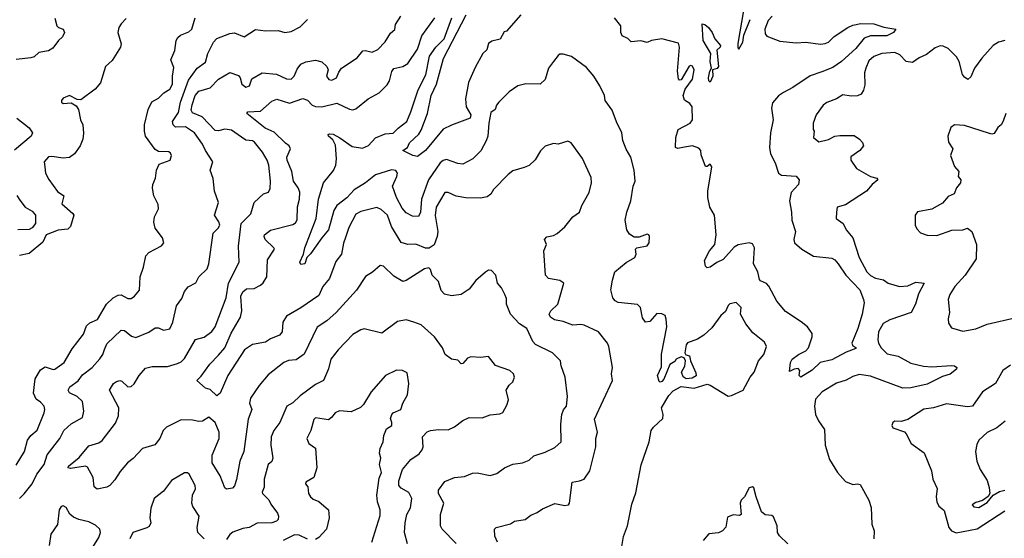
# Model space of a CAD drawing. Extents: x 1954683 to 2060285, y 904798 to 1016299.
# Tile 303 of 472: x 2005257 to 2011342, y 970249 to 973454. Entities that reach past the tile are written whole.
import ezdxf

# ---------------------------------------------------------------- set-up
doc = ezdxf.new("R2010")
doc.units = 0

msp = doc.modelspace()

# ---------------------------------------------------------------- linework, layer by layer
at = {"layer": '0CON10XD'}
for points in [[(2009753.8, 973645), (2009695, 973307.5), (2009695, 973280), (2009701.2, 973271.2), (2009725.5, 973315), (2009732.3, 973357.7), (2009770.5, 973455)], [(2008355, 973483.3), (2008265, 973382.5), (2008250.7, 973379.3), (2008227, 973333), (2008175, 973321.8), (2008155, 973306.5), (2008142.9, 973267.1), (2008118.6, 973245), (2008072, 973158), (2008030.6, 973065), (2008011.7, 972965), (2008016, 972916), (2008044.4, 972865.6), (2008040.8, 972845), (2007925, 972802.5), (2007873, 972777), (2007765, 972645.5), (2007715, 972608.8), (2007687.5, 972615), (2007624, 972645), (2007653.5, 972665), (2007666.9, 972693.1), (2007723.2, 972746.8), (2007738.5, 972771.5), (2007777.6, 972875), (2007800.3, 972985), (2007833.7, 973056.3), (2007876, 973215), (2008015.2, 973485)], [(2005235, 970701.4), (2005286.4, 970785), (2005305.8, 970855), (2005326.4, 970883.6), (2005365, 970917.5), (2005408.2, 971025), (2005412.5, 971045), (2005408.2, 971065), (2005385, 971089.6), (2005358.3, 971108.3), (2005341.8, 971145), (2005351.8, 971235), (2005385, 971290.6), (2005415, 971309.2), (2005463, 971293), (2005475, 971294.2), (2005531.9, 971335), (2005581.2, 971418.8), (2005650.5, 971509.5), (2005668.9, 971561.1), (2005689.8, 971580.2), (2005738, 971602), (2005793.8, 971695), (2005835, 971734.5), (2005865, 971750.5), (2005885, 971753.3), (2005925, 971731.5), (2005945, 971730.5), (2005965.7, 971745), (2005997.4, 971782.6), (2006001.8, 971865), (2006021.9, 971925), (2006036, 971995), (2006055.5, 972014.5), (2006133, 972057), (2006148, 972075), (2006139.4, 972105), (2006094.7, 972164.7), (2006085, 972202.5), (2006090.5, 972235), (2006114.4, 972285), (2006112.2, 972312.2), (2006086, 972365), (2006077.4, 972412.6), (2006079.6, 972435), (2006095.9, 972475), (2006101.9, 972525), (2006119.6, 972560.4), (2006186.5, 972585), (2006195.4, 972615.4), (2006189.4, 972629.4), (2006177.6, 972637.6), (2006115, 972638.6), (2006095, 972650.8), (2006034.3, 972735), (2006027.8, 972765), (2006029.1, 972805), (2006051.2, 972898.8), (2006074.2, 972945.8), (2006115, 972968.9), (2006147.1, 973002.9), (2006184.3, 973025), (2006201.3, 973055), (2006200.5, 973105), (2006209.1, 973159.1), (2006191.4, 973205), (2006216.1, 973263.9), (2006224.8, 973325.2), (2006235, 973344.4), (2006251.6, 973358.4), (2006301.2, 973378.8), (2006320.8, 973395), (2006341.4, 973465)], [(2005475, 973462.5), (2005487.3, 973415), (2005496, 973405), (2005525.8, 973395), (2005533.6, 973375), (2005522.2, 973347.8), (2005496.2, 973325), (2005462.7, 973277.3), (2005435, 973261.2), (2005375, 973251.2), (2005346, 973225), (2005325, 973217.5), (2005235, 973208.4)], [(2005915, 973460.8), (2005885, 973427.5), (2005870.6, 973405), (2005863.3, 973375), (2005883.3, 973305), (2005880, 973285), (2005827.5, 973202.5), (2005787.8, 973165), (2005756.4, 973063.6), (2005724.3, 973025), (2005635, 972958.8), (2005611.2, 972961.2), (2005565, 972985.8), (2005525, 972968), (2005514.3, 972955), (2005514.4, 972944.4), (2005525, 972936.2), (2005575, 972940), (2005605, 972922.5), (2005619.5, 972899.5), (2005632, 972835), (2005647.5, 972805), (2005651.7, 972751.7), (2005646.9, 972715), (2005631.4, 972675), (2005595, 972624.2), (2005565, 972603.1), (2005525, 972598.6), (2005455, 972609.4), (2005435, 972605.6), (2005408, 972575), (2005412.5, 972545), (2005416, 972505), (2005436.8, 972466.8), (2005491.5, 972391.5), (2005528.8, 972365), (2005516.7, 972315), (2005586.2, 972256.2), (2005592.2, 972245), (2005570.6, 972175), (2005555, 972160), (2005495, 972154.2), (2005421.2, 972125), (2005400.2, 972079.8), (2005315, 972008.5), (2005255, 971996.8)], [(2005255, 970494.4), (2005285, 970523.1), (2005334, 970585), (2005362.7, 970645), (2005407.3, 970705), (2005427.5, 970765), (2005505.3, 970864.7), (2005529.4, 970915), (2005574.7, 970955.3), (2005645.8, 970995), (2005652.9, 971035), (2005645.4, 971095), (2005612.7, 971125), (2005565, 971148.8), (2005556.9, 971165), (2005566.9, 971185), (2005617.8, 971222.2), (2005645, 971259.5), (2005705.2, 971304.8), (2005752.9, 971357.1), (2005771.3, 971385), (2005780.6, 971415), (2005795, 971450.9), (2005885, 971535.5), (2005905, 971532.9), (2005948.3, 971498.3), (2005975, 971489.4), (2006055, 971523.5), (2006095, 971548.6), (2006115, 971550), (2006145.7, 971534.3), (2006185, 971544), (2006204.2, 971584.2), (2006226.7, 971685), (2006258.4, 971731.6), (2006275, 971773.8), (2006297.7, 971802.3), (2006345, 971828), (2006364.6, 971865.4), (2006414.5, 971915), (2006426.5, 971945), (2006452, 972135), (2006484.3, 972165), (2006493.1, 972185), (2006487.3, 972205), (2006461.4, 972245), (2006485.5, 972325), (2006460, 972395), (2006452.3, 972472.3), (2006433.8, 972525), (2006450, 972575), (2006404.3, 972645), (2006386.5, 972685), (2006337.5, 972755), (2006280.9, 972790.9), (2006219.7, 972789.7), (2006205.5, 972805), (2006202.3, 972825), (2006238.6, 972881.4), (2006250.4, 972945), (2006300.2, 973079.8), (2006354.4, 973155), (2006405, 973190.6), (2006420.4, 973245), (2006455, 973314.4), (2006475, 973337.5), (2006555, 973368.9), (2006585, 973373.1), (2006645, 973347.5), (2006715, 973392.9), (2006775, 973384.3), (2006853.6, 973386.4), (2006895, 973374.2), (2006935, 973380), (2006990.8, 973409.2), (2007035.5, 973455)], [(2007955, 970215.8), (2007868, 970305), (2007857.5, 970325), (2007858.1, 970395), (2007878.8, 970465), (2007844.5, 970525), (2007845, 970546.2), (2007885, 970600), (2007945, 970624), (2008005, 970631.4), (2008055, 970650.6), (2008085, 970654.4), (2008165, 970636.2), (2008205, 970648.8), (2008253.8, 970685), (2008303.9, 970706.1), (2008365, 970714.6), (2008405, 970732.7), (2008435, 970758.6), (2008505, 970782.2), (2008565, 970810.6), (2008602.9, 970845), (2008600.8, 970955), (2008607.5, 971015), (2008617.5, 971042.5), (2008635.4, 971064.6), (2008642, 971125), (2008627.5, 971245), (2008604, 971315), (2008600, 971345), (2008550, 971395), (2008445, 971445.6), (2008429.2, 971465), (2008391.5, 971545), (2008345.6, 971575), (2008290.8, 971635), (2008266, 971695), (2008265, 971730), (2008255.8, 971755), (2008235, 971796.7), (2008210, 971825), (2008200, 971875), (2008173.6, 971903.6), (2008155, 971906.7), (2008135, 971893.3), (2008075, 971842.5), (2008035, 971788), (2007985, 971756), (2007925, 971747.5), (2007882.5, 971757.5), (2007860.9, 971780.9), (2007845.7, 971835), (2007806.6, 971875), (2007795, 971909.2), (2007785, 971920.6), (2007758, 971915), (2007645, 971842.2), (2007625, 971835.6), (2007568.5, 971868.5), (2007505, 971930.8), (2007484.4, 971935.6), (2007436.3, 971893.7), (2007393.7, 971866.3), (2007338.1, 971781.9), (2007211.9, 971645), (2007155, 971593.3), (2007096.1, 971553.9), (2007014, 971386), (2006965, 971351.1), (2006917.7, 971347.7), (2006888.8, 971335), (2006791.9, 971258.1), (2006737.1, 971192.9), (2006683.8, 971115), (2006676.4, 971085), (2006690.7, 971045), (2006669.2, 970985), (2006641.8, 970785), (2006617.7, 970725), (2006597.7, 970612.3), (2006585, 970573.3), (2006571.2, 970558.8), (2006535, 970552), (2006525, 970560), (2006496.5, 970635), (2006446.7, 970715), (2006446.4, 970763.6), (2006488.8, 970865), (2006490.5, 970905), (2006465, 970964.3), (2006425, 970997.5), (2006386.2, 970973.8), (2006365, 970970), (2006325, 970978.1), (2006255, 970980), (2006165, 970935.8), (2006144.3, 970915.7), (2006122, 970865), (2006092.5, 970827.5), (2006016.9, 970803.1), (2005957.8, 970742.2), (2005924, 970715), (2005877.3, 970662.7), (2005845, 970610), (2005813.3, 970575), (2005795, 970564.2), (2005735, 970553.3), (2005716.2, 970566.2), (2005712, 970625), (2005675, 970689.2), (2005664.4, 970694.4), (2005570.6, 970680.6), (2005556.2, 970685), (2005558.6, 970695), (2005625, 970747.5), (2005685, 970821.1), (2005745, 970838.4), (2005767, 970853), (2005849.3, 970960.7), (2005867.3, 971005), (2005869.1, 971055), (2005812, 971165), (2005837.5, 971205), (2005855, 971218.6), (2005875, 971224.2), (2005889.1, 971219.1), (2005925, 971185.6), (2005945, 971186.5), (2005965, 971203.1), (2005994.7, 971255.3), (2006035, 971300.8), (2006075, 971310.8), (2006170.2, 971309.8), (2006231.5, 971328.5), (2006255, 971340), (2006275, 971359.4), (2006343.4, 971476.6), (2006397.3, 971492.7), (2006445, 971527.5), (2006465, 971555.8), (2006533.8, 971735), (2006547.5, 971825), (2006612.5, 971955), (2006609.3, 972055), (2006626.4, 972195), (2006684.6, 972255), (2006706.6, 972323.4), (2006762.7, 972377.3), (2006795, 972387.5), (2006805, 972410), (2006807.3, 972455), (2006796.4, 972555), (2006786.4, 972585), (2006757.1, 972635), (2006708, 972698), (2006695, 972705.4), (2006655, 972710.4), (2006627.5, 972727.5), (2006565, 972771.3), (2006525, 972777), (2006485, 972766.6), (2006465, 972769.6), (2006385, 972854), (2006325, 972878.8), (2006317.1, 972895), (2006322.1, 972927.9), (2006341.1, 972985), (2006365, 973011.8), (2006435, 973032.5), (2006485, 973086.2), (2006555, 973126.7), (2006608.5, 973108.5), (2006618.6, 973095), (2006628.9, 973055), (2006655, 973036.7), (2006678.1, 973045), (2006692, 973088), (2006755, 973125.5), (2006845, 973118.2), (2006905, 973087.5), (2006935, 973086.4), (2006953.8, 973105), (2006972.3, 973147.7), (2006995, 973178.1), (2007025, 973193.1), (2007085, 973204.2), (2007125, 973193.8), (2007155.7, 973165), (2007163.3, 973145), (2007152, 973105), (2007166.7, 973085), (2007185, 973080.8), (2007215.8, 973094.2), (2007229.3, 973129.3), (2007245, 973153.8), (2007341.7, 973218.3), (2007378.1, 973261.9), (2007395, 973264.4), (2007435, 973253.8), (2007469.8, 973270.2), (2007515, 973317.1), (2007549.3, 973370.7), (2007575, 973393.8), (2007579.2, 973425), (2007611.4, 973475)], [(2008210, 970225), (2008192.5, 970262.5), (2008192, 970305), (2008202.5, 970315), (2008290.9, 970339.1), (2008315.5, 970354.5), (2008380, 970365), (2008415, 970392), (2008455, 970408), (2008488.6, 970431.4), (2008565, 970464), (2008625, 970451.4), (2008648, 970455), (2008654.4, 970465.6), (2008670.8, 970595), (2008716.9, 970603.1), (2008745.8, 970615), (2008780, 970665), (2008817.1, 970815), (2008816.9, 970865), (2008828, 970905), (2008810, 970985), (2008921.4, 971225), (2008914.3, 971265), (2008921.4, 971305), (2008898.6, 971435), (2008890, 971455), (2008835, 971524.4), (2008745, 971567.1), (2008725, 971571), (2008676, 971566), (2008615, 971588.8), (2008561.7, 971598.3), (2008537.8, 971615), (2008528.5, 971635), (2008540, 971655), (2008581.9, 971695), (2008619.6, 971825), (2008595, 971841.4), (2008525, 971855.4), (2008505.5, 971875), (2008495.8, 972025), (2008512.5, 972065), (2008500.8, 972095), (2008515, 972112.5), (2008555, 972120.6), (2008577.6, 972132.4), (2008625, 972174.4), (2008675, 972236.2), (2008717.1, 972265), (2008730.8, 972305), (2008776.7, 972385), (2008790.9, 972445), (2008788.9, 972478.9), (2008735.5, 972595.5), (2008665, 972693.8), (2008645, 972704), (2008585, 972683.8), (2008555, 972688), (2008505, 972673.3), (2008475, 972643.3), (2008442.7, 972587.3), (2008405, 972553.8), (2008375, 972540.8), (2008305, 972519.2), (2008275, 972497.1), (2008185.8, 972405), (2008168.6, 972375), (2008145, 972359.5), (2008105, 972351.5), (2008015, 972352.7), (2007954, 972364), (2007905, 972386), (2007884.4, 972385.6), (2007831.5, 972295), (2007824.8, 972244.8), (2007840.7, 972145), (2007836.4, 972113.6), (2007817.4, 972062.6), (2007787.7, 972042.3), (2007765, 972042.2), (2007705, 972066.2), (2007655.4, 972065.4), (2007615, 972077.5), (2007555.4, 972175), (2007529.2, 972245), (2007491.7, 972281.7), (2007465, 972293.6), (2007365, 972269.1), (2007335, 972252.2), (2007290.3, 972169.7), (2007271.3, 972108.7), (2007257.3, 972072.7), (2007245, 972004), (2007210, 971960), (2007171.5, 971855), (2007131.2, 971805), (2007105, 971749.5), (2006995, 971673.5), (2006905, 971622.5), (2006884.1, 971585), (2006880, 971525), (2006863.1, 971505), (2006807.9, 971482.1), (2006775, 971461.2), (2006695, 971446.3), (2006645.7, 971414.3), (2006542.9, 971255), (2006495, 971146.7), (2006475, 971130), (2006435, 971168), (2006405, 971176), (2006352.5, 971225), (2006378.8, 971251.2), (2006431.2, 971325), (2006485, 971381.2), (2006524.1, 971425.9), (2006563.1, 971516.9), (2006622.1, 971615), (2006628.9, 971655), (2006623.8, 971745), (2006635, 971772.2), (2006659.2, 971790.8), (2006705, 971792.5), (2006745, 971812.5), (2006762, 971828), (2006784.7, 971865), (2006789.2, 971970.8), (2006831.4, 972035), (2006828.1, 972045), (2006773.1, 972095), (2006766.9, 972115), (2006770, 972125), (2006806.5, 972153.5), (2006945, 972187.9), (2006961.1, 972198.9), (2006972.5, 972217.5), (2006973, 972297), (2006985.4, 972345), (2006987.4, 972387.4), (2006978.5, 972415), (2006949.1, 972455), (2006939.1, 972515), (2006909.3, 972585), (2006908.8, 972605), (2006930, 972655), (2006921.4, 972675), (2006900.6, 972690.6), (2006829.2, 972759.2), (2006773.8, 972783.8), (2006670.8, 972865), (2006660, 972875), (2006667.5, 972885), (2006745, 972888.4), (2006815, 972950), (2006846.8, 972963.2), (2006925, 972938.2), (2007007.1, 972967.1), (2007035, 972956.5), (2007065, 972926.7), (2007085, 972917.5), (2007125, 972915.6), (2007217.5, 972937.5), (2007295, 972900), (2007315, 972897.5), (2007335, 972903.1), (2007410, 972965), (2007477.9, 973002.1), (2007528.7, 973051.3), (2007543.1, 973076.9), (2007556.6, 973133.4), (2007568.2, 973151.8), (2007625, 973164.5), (2007656.4, 973183.6), (2007715, 973271.9), (2007743.2, 973355), (2007822.1, 973465)], [(2008965, 970123.3), (2008989.1, 970260.9), (2009013.3, 970325), (2009040.6, 970459.4), (2009065, 970530), (2009097.5, 970702.5), (2009146.2, 970845), (2009160, 970915), (2009173.4, 970936.6), (2009230.9, 970989.1), (2009233.5, 971015), (2009222.5, 971055), (2009268.1, 971131.9), (2009295, 971159.4), (2009345, 971186.5), (2009425, 971176.2), (2009505, 971200.5), (2009525, 971195.7), (2009635, 971127.5), (2009655, 971130.8), (2009728.8, 971165), (2009772, 971245), (2009796.2, 971275), (2009823.8, 971345), (2009855.5, 971384.5), (2009871.8, 971435), (2009860.9, 971460.9), (2009788.3, 971518.3), (2009744.2, 971575), (2009712.5, 971635), (2009716.2, 971675), (2009685, 971706.2), (2009645, 971697.5), (2009635, 971687.5), (2009618.8, 971651.2), (2009590, 971625), (2009535, 971548.8), (2009485.6, 971504.4), (2009445, 971480), (2009385, 971456), (2009376.2, 971445), (2009367.5, 971395), (2009373.3, 971383.3), (2009397, 971377), (2009403.3, 971345), (2009435, 971272.5), (2009437.1, 971252.9), (2009412.4, 971237.6), (2009375, 971234.4), (2009357.2, 971247.2), (2009347.5, 971275), (2009368.3, 971311.7), (2009371.2, 971345), (2009363.8, 971363.8), (2009345, 971371.2), (2009314.2, 971355.8), (2009305, 971342.5), (2009275, 971322.5), (2009237.9, 971232.1), (2009225, 971217.5), (2009215, 971213.8), (2009208.1, 971218.1), (2009199.4, 971255), (2009222.4, 971307.6), (2009223.7, 971386.3), (2009255.3, 971555), (2009253.1, 971603.1), (2009245.8, 971625), (2009225, 971636.7), (2009195, 971638.6), (2009150.3, 971589.7), (2009125, 971583.8), (2009105, 971611.2), (2009092.9, 971675), (2009075, 971694), (2008955, 971706.9), (2008936.3, 971716.3), (2008923.3, 971735), (2008910, 971785), (2008919.7, 971845), (2008935.4, 971895), (2009005.7, 971954.3), (2009058.8, 971985), (2009066.7, 972005), (2009063.3, 972035), (2009070, 972045), (2009135, 972056.2), (2009147.3, 972075), (2009148.5, 972115), (2009145.3, 972125.3), (2009135, 972128.6), (2009085, 972110), (2009055, 972110), (2009025, 972127.5), (2009008.6, 972155), (2008998.1, 972215), (2009008.9, 972265), (2009033.9, 972333.9), (2009049.2, 972425), (2009060.8, 972455), (2009054.3, 972524.3), (2009034.2, 972605), (2009005, 972653.3), (2008985, 972707.5), (2008978.1, 972755), (2008945, 972823.3), (2008919.2, 972895), (2008875.8, 972955), (2008871.2, 972985), (2008842.9, 973045), (2008805.8, 973105.8), (2008759.5, 973159.5), (2008667, 973227), (2008615, 973240), (2008595, 973240), (2008585, 973233.3), (2008555, 973196.2), (2008525.6, 973154.4), (2008504, 973085), (2008473.8, 973056.2), (2008385, 973057), (2008335, 973045.2), (2008282.2, 973007.8), (2008218.2, 972945), (2008203.8, 972925), (2008195, 972898), (2008169.2, 972880.8), (2008155.4, 972815), (2008150.5, 972735), (2008139.1, 972705), (2008106.1, 972643.9), (2008057.1, 972595), (2007995, 972561.9), (2007965, 972564.5), (2007895, 972589.5), (2007875, 972584.5), (2007855, 972568.5), (2007783.4, 972465), (2007740, 972345), (2007734.7, 972265.3), (2007722.5, 972237.5), (2007685, 972240.4), (2007645, 972261.2), (2007620.1, 972290.1), (2007584.8, 972355), (2007560, 972425), (2007587.6, 972485), (2007590.9, 972505), (2007581.7, 972521.7), (2007554.8, 972525.2), (2007455.6, 972495), (2007395, 972445.5), (2007325, 972402.4), (2007277.9, 972352.1), (2007216.9, 972305), (2007198.2, 972275), (2007164.6, 972155), (2007123.2, 972106.8), (2007055, 972006.2), (2007032.5, 971985), (2007020, 971945), (2006995, 971940), (2006988.8, 971955), (2007010, 972005), (2007018.6, 972045), (2007090, 972225), (2007103.2, 972345), (2007135.5, 972445), (2007197.1, 972522.9), (2007210.2, 972555), (2007215.7, 972594.3), (2007208, 972678), (2007191.8, 972711.8), (2007166.2, 972735), (2007163.8, 972745), (2007171.2, 972748.8), (2007195, 972745.6), (2007235, 972723.8), (2007310.8, 972670.8), (2007375, 972659.2), (2007413.1, 972676.9), (2007455, 972723.3), (2007515, 972748.5), (2007565, 972752.9), (2007595, 972784.5), (2007648.5, 972825), (2007674.6, 972885), (2007719.5, 973020.5), (2007766.8, 973113.2), (2007790.5, 973229.5), (2007827.9, 973285), (2007880.2, 973335), (2007927.3, 973465)], [(2009907.5, 973475), (2009881.7, 973448.3), (2009861.2, 973395), (2009865, 973367.5), (2009875, 973352), (2009955, 973320.7), (2010055, 973311.8), (2010115.7, 973315.7), (2010205, 973303.4), (2010235, 973306.2), (2010255, 973314.6), (2010290.9, 973349.1), (2010375, 973406.2), (2010405, 973420), (2010455, 973430.4), (2010535, 973428.9), (2010597.1, 973407.1), (2010672.5, 973395), (2010656.7, 973375), (2010615, 973353.3), (2010515.6, 973354.4), (2010475, 973339.4), (2010425, 973276.7), (2010335, 973195.9), (2010281.8, 973158.2), (2010215, 973132.1), (2010142.8, 973107.2), (2010035.3, 973034.7), (2009977.1, 973005), (2009946.7, 972983.3), (2009910.2, 972939.8), (2009902.5, 972907.5), (2009913.1, 972835), (2009896.3, 972755), (2009891, 972665), (2009897.1, 972625), (2009925, 972570), (2009945.6, 972505), (2009965, 972492.3), (2010055, 972486.9), (2010074.6, 972465), (2010070, 972435), (2010025.6, 972385), (2010014.4, 972335), (2010027.7, 972265), (2010028.2, 972215), (2010052.5, 972145), (2010040.5, 972095), (2010045.6, 972075), (2010091.4, 972035), (2010162.6, 971992.6), (2010275, 971980.4), (2010295, 971968.9), (2010314.7, 971944.7), (2010363.2, 971875), (2010448.9, 971785), (2010472, 971725), (2010475.7, 971705), (2010462.7, 971635), (2010437.1, 971545), (2010400, 971455), (2010405, 971437.5), (2010425, 971427.5), (2010425, 971422.5), (2010365, 971398.9), (2010275, 971352.1), (2010204.6, 971335.4), (2010155, 971288.8), (2010085, 971244.4), (2010074.4, 971254.4), (2010077.5, 971285), (2010068.6, 971298.6), (2010042.5, 971295), (2010015, 971280), (2010020.4, 971335), (2010030.9, 971355), (2010070.6, 971385), (2010115, 971407.7), (2010132.5, 971425), (2010154.4, 971495), (2010154.3, 971514.3), (2010126, 971555), (2010087.2, 971587.2), (2009989.8, 971649.8), (2009936.7, 971715), (2009887.7, 971807.7), (2009872.7, 971822.7), (2009835, 971840), (2009829.3, 971849.3), (2009819.2, 971895), (2009792.3, 971945), (2009798.4, 972045), (2009785, 972068.9), (2009765, 972074.7), (2009696.9, 972063.1), (2009672.7, 972047.3), (2009605, 971972.5), (2009565, 971954), (2009525, 971924.2), (2009505, 971921.2), (2009495, 971930), (2009489.2, 971965), (2009520, 972025), (2009552, 972065), (2009561.9, 972125), (2009550.6, 972245), (2009521.4, 972295), (2009509.2, 972355), (2009510.4, 972395), (2009535.3, 972545), (2009525, 972561.2), (2009505, 972546), (2009495, 972546.7), (2009468.3, 972618.3), (2009465.6, 972645), (2009455, 972659.2), (2009415, 972674.3), (2009364.5, 972665.5), (2009325, 972658.8), (2009310, 972665), (2009312.2, 972725), (2009325.5, 972774.5), (2009400, 972815), (2009414, 972835), (2009412.5, 972915), (2009398, 972935), (2009365.6, 972955.6), (2009358.1, 972985), (2009368.6, 973025), (2009415, 973086.7), (2009424.4, 973145), (2009415, 973167.5), (2009405, 973171.4), (2009395, 973167.1), (2009345, 973082.5), (2009335, 973080), (2009329.3, 973089.3), (2009321.8, 973135), (2009334.6, 973284.6), (2009328.5, 973308.5), (2009225, 973335.7), (2009162.5, 973325), (2009135, 973312.5), (2009095, 973324), (2009036.1, 973316.1), (2009015, 973336.7), (2008980, 973355), (2008972.5, 973375), (2008972.9, 973415), (2008933.3, 973465)], [(2009525, 973068.8), (2009515.8, 973075.8), (2009514.3, 973095), (2009521.5, 973135), (2009531.9, 973155), (2009524, 973195), (2009527.5, 973245), (2009481.3, 973325), (2009475, 973428.4), (2009491.5, 973425), (2009513.4, 973405), (2009537.1, 973375), (2009553.6, 973335), (2009587.8, 973295), (2009585.4, 973284.6), (2009564.6, 973265), (2009575.9, 973164.1), (2009567.2, 973152.8), (2009538.6, 973145), (2009540.8, 973105), (2009525, 973068.8)], [(2011345, 973325.2), (2011305.7, 973315), (2011272.7, 973295), (2011202.8, 973217.2), (2011158.2, 973155), (2011135, 973100), (2011116.4, 973083.6), (2011095, 973098.8), (2011084.4, 973115), (2011063.5, 973195), (2011047.3, 973225), (2010995, 973275.6), (2010965, 973289.4), (2010945, 973291.4), (2010915, 973280.8), (2010860.4, 973239.6), (2010815, 973218.5), (2010775, 973189.4), (2010736.3, 973196.3), (2010697, 973237), (2010665, 973251.2), (2010585, 973245.3), (2010535, 973226.1), (2010505, 973200), (2010485.4, 973155), (2010477.3, 973125), (2010479.3, 973050.7), (2010472.1, 973017.9), (2010456.6, 972993.4), (2010435, 972984.3), (2010395, 972981.4), (2010345, 972990), (2010305, 972965.7), (2010245, 972942), (2010222, 972925), (2010178.8, 972865), (2010160, 972815), (2010160, 972775), (2010167.5, 972765), (2010162.5, 972725), (2010195, 972700), (2010255, 972714.3), (2010295, 972733.6), (2010325, 972738.2), (2010415, 972738.6), (2010446.2, 972715), (2010466.2, 972695), (2010471.2, 972675), (2010448.8, 972645), (2010393.8, 972606.2), (2010394.2, 972585), (2010429.2, 972535), (2010515.5, 972485.5), (2010553.3, 972475), (2010560, 972465), (2010525, 972436.2), (2010490.8, 972395), (2010360.9, 972309.1), (2010310, 972295), (2010303.9, 972263.9), (2010303.8, 972225), (2010346.7, 972195), (2010364.2, 972155), (2010405.7, 972105), (2010445.4, 971985), (2010493.2, 971895), (2010515, 971872.5), (2010545, 971855.6), (2010595, 971845.6), (2010625, 971826.4), (2010695, 971804.4), (2010745, 971808.9), (2010795, 971832.5), (2010846.2, 971826.2), (2010810.8, 971759.2), (2010793.9, 971695), (2010766.5, 971645), (2010635, 971598.2), (2010594.1, 971575.9), (2010564.5, 971525), (2010560.4, 971475), (2010563.8, 971455), (2010580, 971425), (2010618.3, 971388.3), (2010685, 971373.5), (2010765, 971330.8), (2010843.3, 971313.3), (2010895, 971308.2), (2011015.9, 971315.9), (2011034.4, 971314.4), (2011048.8, 971305), (2011046.7, 971295), (2011007, 971263), (2010960.9, 971249.1), (2010865, 971201.5), (2010765, 971178.9), (2010715, 971176.2), (2010515, 971250), (2010445, 971261.4), (2010405, 971248.9), (2010365, 971226.7), (2010305, 971208.6), (2010216, 971155), (2010175, 971108), (2010168.1, 971065), (2010175.6, 971015), (2010193.3, 970975), (2010230.3, 970920.3), (2010234.5, 970824.5), (2010261.4, 970735), (2010311.4, 970655), (2010360.9, 970600.9), (2010405, 970580.8), (2010435, 970585.8), (2010451.3, 970581.3), (2010503.8, 970485), (2010518.8, 970438.8), (2010524.1, 970335.9), (2010538, 970295), (2010535.6, 970245)], [(2011350.8, 972875), (2011335, 972827.5), (2011323.3, 972805), (2011302.7, 972787.3), (2011278.6, 972751.4), (2011265, 972746.7), (2011245, 972753.5), (2011095, 972799.2), (2011035, 972804.2), (2011011.7, 972788.3), (2010992, 972735), (2010996.1, 972696.1), (2011023.3, 972655), (2011008.8, 972615), (2011035, 972547.5), (2011060, 972515), (2011056.2, 972485), (2011073.9, 972463.9), (2011072, 972445), (2011046.2, 972415), (2011031.7, 972378.3), (2010995, 972361.2), (2010960.8, 972319.2), (2010895, 972282), (2010805, 972266.2), (2010790, 972245), (2010792, 972185), (2010801.7, 972161.7), (2010825, 972136.7), (2010865, 972122.9), (2010925, 972120.8), (2011017, 972153), (2011085, 972155.7), (2011115, 972165.8), (2011140.8, 972145), (2011169.4, 972065), (2011167.1, 971975), (2011100.8, 971875), (2011035.3, 971805), (2011004.5, 971755), (2010995.7, 971725), (2011002.5, 971645), (2010995.7, 971605), (2010997.9, 971577.9), (2011015, 971549.2), (2011085, 971529.2), (2011165, 971542.9), (2011235, 971572.2), (2011415, 971612.9)], [(2005240, 972845), (2005315, 972785.7), (2005335.7, 972755), (2005328.1, 972735), (2005225, 972647.8)], [(2005238.3, 972368.3), (2005258.2, 972338.2), (2005290.5, 972295), (2005335, 972271.5), (2005353.9, 972245), (2005354.1, 972195), (2005335, 972168.2), (2005315, 972156.9), (2005245, 972155.7)], [(2007654.3, 970215), (2007634.5, 970284.5), (2007640, 970345), (2007649.4, 970395), (2007672.6, 970437.4), (2007680, 970495), (2007661.8, 970531.8), (2007615, 970557.8), (2007600.2, 970575), (2007599.3, 970605), (2007622.4, 970675), (2007675, 970735.5), (2007725, 970771.9), (2007744.4, 970795), (2007750, 970815), (2007746.9, 970875), (2007775, 970906.9), (2007795, 970915.5), (2007845, 970922.2), (2007905, 970920), (2007945, 970937.5), (2007995, 970977.1), (2008034.3, 970995.7), (2008115, 970992.5), (2008165, 971011.2), (2008225, 971018.8), (2008243, 971027), (2008267.6, 971072.4), (2008277.8, 971105), (2008262.5, 971165), (2008281.9, 971195), (2008305.6, 971215), (2008314.2, 971245), (2008308, 971265), (2008286.2, 971285), (2008197, 971317), (2008155, 971372.5), (2008105, 971366.7), (2008045, 971370), (2008025, 971362.5), (2007995, 971328.8), (2007985, 971326.7), (2007965, 971350), (2007925, 971356.2), (2007886.2, 971385), (2007870.8, 971425), (2007820, 971495), (2007737.2, 971567.2), (2007693.3, 971585), (2007645, 971599.5), (2007591.2, 971588.8), (2007495, 971516), (2007385, 971543.1), (2007365, 971538.1), (2007315, 971509.4), (2007226, 971414), (2007180.4, 971355), (2007165, 971296.2), (2007135, 971224.4), (2007085, 971198.9), (2006989.8, 971130.2), (2006945, 971085.5), (2006907.1, 971065), (2006865.6, 970965), (2006827.8, 970915), (2006811.1, 970875), (2006809.5, 970825), (2006821.9, 970745), (2006815, 970723.8), (2006792.9, 970705), (2006767.9, 970615), (2006768.2, 970565), (2006755.5, 970535), (2006757.3, 970525), (2006795.9, 970485.9), (2006809.4, 970459.4), (2006849.4, 970405), (2006857.1, 970385), (2006854.2, 970365), (2006844, 970355), (2006815, 970344.7), (2006725, 970341.8), (2006675, 970315.7), (2006635, 970308.9), (2006574, 970286), (2006555, 970271.4), (2006535, 970242)], [(2011381.1, 971318.9), (2011333.3, 971285), (2011287.1, 971205), (2011206.9, 971155), (2011144.6, 971065.4), (2011115, 971062.1), (2010985, 971078.9), (2010905, 971055.6), (2010845, 971047.8), (2010745, 970982.9), (2010705, 970970), (2010665, 970972.5), (2010652.5, 970965), (2010647.5, 970945), (2010652.3, 970932.3), (2010725, 970906), (2010736.2, 970895), (2010766, 970835), (2010846.7, 970776.7), (2010892, 970665), (2010901.2, 970615), (2010927, 970557), (2010920.6, 970505), (2010924.3, 970475), (2010937.5, 970447.5), (2010955, 970432.9), (2010969.8, 970419.8), (2010999.4, 970315), (2011015.6, 970295), (2011045, 970282.7), (2011173.5, 970306.5), (2011345, 970418.8)], [(2007432.5, 970225), (2007485, 970388.8), (2007485.4, 970425), (2007467.8, 970475), (2007463.6, 970515), (2007479.4, 970620.6), (2007491.9, 970655), (2007480, 970705), (2007488.8, 970745), (2007481.2, 970775), (2007484.1, 970804.1), (2007502.7, 970845), (2007507.5, 970885), (2007524.3, 970925.7), (2007556, 970945), (2007557.5, 970965), (2007549.5, 970989.5), (2007556.1, 971015), (2007565, 971025.3), (2007611.9, 971045), (2007624.4, 971085), (2007654.4, 971135), (2007661.5, 971205), (2007650.6, 971270.6), (2007622.5, 971285), (2007585, 971288.6), (2007518, 971255), (2007430, 971155), (2007382, 971075), (2007363.4, 971056.6), (2007305, 971030), (2007232.5, 971037.5), (2007206.3, 971023.7), (2007184.6, 970995.4), (2007165, 970981.9), (2007085, 970993.8), (2007075, 970982.5), (2007056, 970915), (2007032.5, 970865), (2007044, 970835), (2007084.3, 970805), (2007094.2, 970685), (2007073.8, 970625), (2007025, 970596.2), (2007023.3, 970585), (2007037.7, 970567.7), (2007042.5, 970525), (2007054.5, 970504.5), (2007070.7, 970490.7), (2007106.6, 970476.6), (2007165.6, 970425), (2007169.6, 970375), (2007152, 970305), (2007105, 970252.9), (2007085, 970241.3)], [(2011347.6, 970972.4), (2011295, 970931.5), (2011237, 970903), (2011185, 970856.2), (2011171.7, 970828.3), (2011164.2, 970785.8), (2011171.9, 970725), (2011193.1, 970675), (2011235, 970605.7), (2011247.8, 970562.2), (2011251.5, 970525), (2011242.1, 970507.9), (2011208.1, 970481.9), (2011165, 970469.6), (2011144, 970455), (2011152.9, 970442.9), (2011185, 970439.4), (2011235, 970469.4), (2011273.7, 970516.3), (2011311.5, 970538.5), (2011345, 970546.5)], [(2006397.8, 970245), (2006357.1, 970285), (2006352.8, 970315), (2006366, 970385), (2006326.9, 970445), (2006321.5, 970465), (2006325.5, 970515), (2006342.5, 970555), (2006342.2, 970575), (2006303.3, 970645), (2006293.8, 970653.8), (2006275, 970652.5), (2006195, 970606), (2006145, 970540.8), (2006087.5, 970495), (2006067.5, 970435), (2006060.6, 970375), (2006066.5, 970343.5), (2006057.5, 970322.5), (2006043.3, 970313.3), (2005956.2, 970285), (2005937.1, 970245)], [(2010003.8, 970215), (2009953.3, 970265), (2009940, 970285), (2009937.9, 970325), (2009915, 970381.2), (2009905, 970390), (2009865, 970393.8), (2009842.1, 970412.1), (2009807.5, 970505), (2009795, 970560), (2009785, 970566.7), (2009765, 970560), (2009735.8, 970504.2), (2009716.4, 970483.6), (2009710, 970465), (2009716.2, 970395)], [(2005708.1, 970195), (2005746.4, 970253.6), (2005755.4, 970285), (2005751.5, 970305), (2005725, 970329.6), (2005685, 970351.3), (2005622.5, 970365), (2005589.5, 970379.5), (2005567.7, 970397.7), (2005545, 970440), (2005525, 970450), (2005513.9, 970446.1), (2005501.1, 970425), (2005490, 970335), (2005448.6, 970275), (2005438.1, 970205)], [(2009716.2, 970395), (2009705, 970390), (2009667, 970393), (2009630.7, 970379.3), (2009621.7, 970318.3), (2009600, 970295), (2009575, 970282.5), (2009515, 970277.5), (2009480, 970235)], [(2007035, 970244.5), (2006985, 970269.2), (2006955, 970271.3), (2006885, 970234.6)]]:
    msp.add_lwpolyline(points, dxfattribs=at)

doc.saveas('drawing.dxf')
